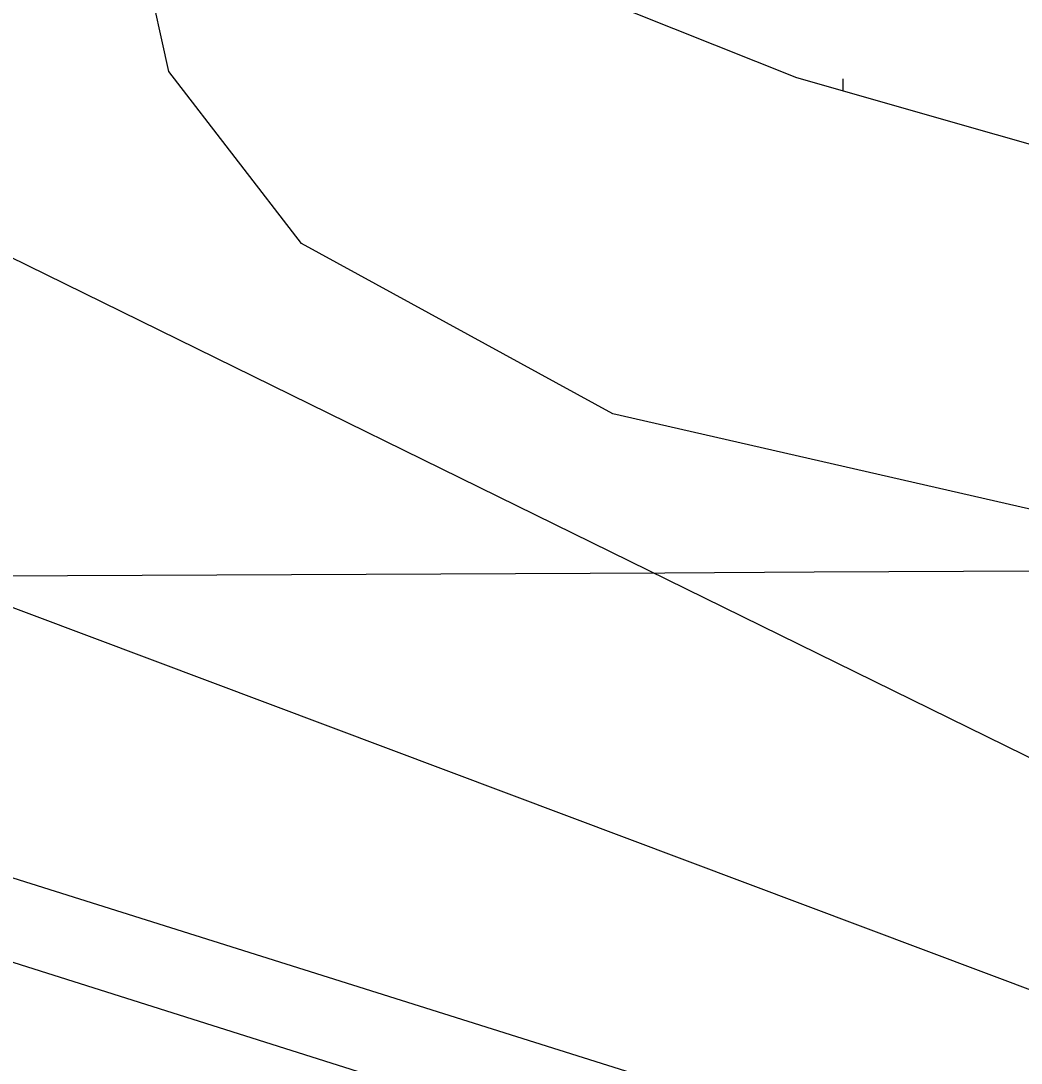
# Model space of a CAD drawing. Extents: x 3445503 to 3483459, y 540493 to 566012.
# Drawn here: x 3471949.7 to 3472087.7, y 551989.1 to 552133 of the extents above; entities that cross this region are included whole.
import ezdxf

# ---------------------------------------------------------------- set-up
doc = ezdxf.new("R2010")
doc.units = 0
for name, color, linetype in [('V-GRID-MAJR', 7, 'Continuous'), ('V-RIVR-EDGE', 7, 'Continuous'), ('V-RRAP-RVMT', 7, 'Continuous'), ('V-SITE-VEGE', 7, 'Continuous'), ('V-TOPO-DPTH', 7, 'Continuous'), ('V-TOPO-MINR', 7, 'Continuous'), ('V-WETL-SWMP', 7, 'Continuous')]:
    doc.layers.add(name, color=color, linetype=linetype)

msp = doc.modelspace()

# ---------------------------------------------------------------- linework, layer by layer
at = {"layer": 'V-GRID-MAJR'}
msp.add_spline([(3449621.526, 551946.219), (3454896.117, 551971.152), (3460170.705, 551996.853), (3465445.288, 552023.321), (3470719.8680000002, 552050.556), (3475994.444, 552078.558), (3481269.015, 552107.327), (3481269.0160000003, 552107.327)], degree=3, dxfattribs=at)
at = {"layer": 'V-RIVR-EDGE'}
msp.add_spline([(3466309.3848466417, 552621.9579710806), (3466349.703870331, 552619.4248512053), (3466382.7286882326, 552619.3431903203), (3466411.927860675, 552618.5757255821), (3466431.7444705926, 552619.221988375), (3466456.4313341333, 552621.2467355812), (3466478.3423179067, 552625.364137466), (3466500.245565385, 552626.3528723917), (3466524.236310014, 552628.0317091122), (3466536.750118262, 552627.6531342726), (3466565.613695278, 552631.7533443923), (3466586.12556452, 552632.3978880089), (3466600.729448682, 552633.7523039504), (3466616.0268729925, 552634.4097413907), (3466639.3163411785, 552633.656889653), (3466653.5691573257, 552633.621646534), (3466663.6572942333, 552636.3777557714), (3466670.958376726, 552636.70733408), (3466676.5238896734, 552638.0840993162), (3466689.3818892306, 552636.3141462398), (3466713.3709146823, 552637.2977236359), (3466728.6700581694, 552638.6504204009), (3466733.538592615, 552639.3336454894), (3466741.1864451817, 552639.3147345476), (3466744.6653205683, 552640.3490276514), (3466765.8784662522, 552643.425259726), (3466811.078918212, 552646.7898098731), (3466822.205646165, 552647.8051920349), (3466836.469636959, 552652.2891345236), (3466848.283028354, 552649.8265008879), (3466872.264317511, 552647.6814113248), (3466895.5486281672, 552644.842781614), (3466925.7906895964, 552644.0727381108), (3466966.4607813, 552642.9292772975), (3466982.79421789, 552640.8030986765), (3467002.59535522, 552635.1920275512), (3467043.595884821, 552627.0951139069), (3467061.669188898, 552625.6598966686), (3467070.7101388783, 552626.68043636), (3467078.7116382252, 552629.0940734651), (3467090.2031876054, 552637.061189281), (3467099.252733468, 552641.558025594), (3467116.301199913, 552647.425610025), (3467156.6554667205, 552659.1453062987), (3467180.3045988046, 552663.258410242), (3467190.046825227, 552666.710638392), (3467215.09593143, 552674.6442302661), (3467224.4982644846, 552681.2259849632), (3467241.911552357, 552694.0453030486), (3467256.190156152, 552704.4389497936), (3467275.6875028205, 552716.5578510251), (3467305.630931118, 552735.6035578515), (3467327.5634045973, 552748.4117012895), (3467352.2898091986, 552766.4274129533), (3467374.5759294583, 552781.6681044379), (3467388.8450777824, 552788.2378248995), (3467399.6405082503, 552795.8590302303), (3467402.78378821, 552801.7609981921), (3467413.9139545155, 552804.1668990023), (3467419.4846249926, 552807.6294422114), (3467425.4132401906, 552815.2626817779), (3467432.374429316, 552818.7217866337), (3467446.2950883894, 552824.9447370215), (3467466.1340476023, 552834.6293710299), (3467483.877773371, 552840.495236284), (3467499.17605727, 552841.5003033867), (3467510.654712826, 552844.2529742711), (3467520.049309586, 552847.7060620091), (3467524.5753718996, 552850.4759246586), (3467538.4917330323, 552854.9607267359), (3467570.8333258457, 552859.7476002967), (3467609.0837633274, 552864.1722311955), (3467645.5969120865, 552868.9487896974), (3467670.2803372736, 552869.5830182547), (3467689.7518962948, 552871.2730296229), (3467696.009230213, 552871.257557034), (3467706.087052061, 552869.8421103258), (3467716.5150823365, 552869.4686930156), (3467730.4194092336, 552869.0866798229), (3467744.6799616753, 552872.1801036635), (3467757.201506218, 552874.9301957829), (3467768.325655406, 552874.9026889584), (3467789.870098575, 552871.3730978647), (3467862.1813662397, 552872.9324518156), (3467905.6281973, 552870.0439659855), (3467943.4854469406, 552856.0450843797), (3467982.0233429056, 552836.1347793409), (3468014.6377812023, 552810.677012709), (3468040.65671139, 552789.0595045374), (3468070.1493594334, 552766.3905114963), (3468095.144311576, 552752.4234346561), (3468129.525264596, 552738.433148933), (3468159.7466959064, 552729.3199935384), (3468202.1480592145, 552725.3911974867), (3468241.4284918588, 552724.5988046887), (3468263.6742114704, 552723.5009020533), (3468284.519956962, 552718.5825114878), (3468310.5466234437, 552700.0936702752), (3468339.350029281, 552679.8598040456), (3468348.374647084, 552674.2753801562), (3468371.3078897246, 552670.0470913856), (3468394.9518642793, 552672.074417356), (3468423.1107265, 552672.3524203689), (3468450.5691718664, 552670.5463645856), (3468476.2946264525, 552670.8303847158), (3468493.331918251, 552672.17878354), (3468516.288369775, 552677.3364956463), (3468541.3426335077, 552687.3558654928), (3468560.1404229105, 552697.7383375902), (3468569.530721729, 552699.453277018), (3468577.1777147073, 552699.086736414), (3468586.549102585, 552693.1538232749), (3468603.1932065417, 552676.0787095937), (3468627.1512868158, 552664.5476191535), (3468668.5080419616, 552659.9261425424), (3468712.655289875, 552659.1217155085), (3468729.6977392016, 552662.5558923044), (3468746.743626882, 552667.3805877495), (3468759.9561328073, 552668.390812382), (3468773.149727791, 552661.7531844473), (3468796.0468677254, 552642.9244498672), (3468815.139851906, 552632.1006529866), (3468834.5778869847, 552620.2331075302), (3468847.085678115, 552617.4211250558), (3468885.6579576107, 552611.4160065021), (3468924.924636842, 552605.0615391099), (3468947.8638966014, 552603.2666579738), (3468956.9074253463, 552605.3300866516), (3468965.9595499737, 552610.869811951), (3468970.840118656, 552616.4198523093), (3468974.664044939, 552616.4103968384), (3468976.7334907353, 552609.8002757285), (3468983.642244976, 552592.0539711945), (3468990.5742081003, 552583.6936675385), (3469002.715458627, 552573.2346920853), (3469014.5168157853, 552565.9052431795), (3469022.157791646, 552563.1052949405), (3469029.1086657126, 552562.3928438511), (3469038.490368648, 552560.6314866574), (3469047.8634757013, 552555.3938328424), (3469053.7680224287, 552553.2934418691), (3469073.9245257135, 552550.8101781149), (3469091.299991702, 552548.3337910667), (3469106.580224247, 552542.0386352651), (3469126.7289912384, 552536.4267045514), (3469142.713078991, 552533.6061261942), (3469153.1385305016, 552532.1898198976), (3469162.515075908, 552528.3426847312), (3469171.8761487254, 552518.2382156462), (3469185.7598455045, 552509.5130905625), (3469208.691368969, 552504.5895424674), (3469232.6709389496, 552501.7491935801), (3469258.052202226, 552503.4245919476), (3469277.1821487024, 552507.5488705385), (3469302.5720078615, 552512.7005655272), (3469341.873930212, 552520.598914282), (3469368.302380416, 552524.0098821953), (3469396.1067362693, 552521.5077074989), (3469447.8657340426, 552506.0839237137), (3469526.008483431, 552475.9943654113), (3469583.6754662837, 552459.8607093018), (3469651.0795180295, 552445.0935033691), (3469684.7815439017, 552437.7099004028), (3469730.656625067, 552432.7296194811), (3469767.1482841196, 552428.8154364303), (3469829.708729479, 552423.4462656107), (3469847.787191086, 552424.0968263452), (3469856.8255623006, 552424.0744770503), (3469867.597783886, 552422.3096815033), (3469876.2790699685, 552418.4642655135), (3469887.7370954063, 552412.8738245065), (3469925.5952046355, 552399.2225725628), (3469955.1256745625, 552391.8492846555), (3469977.3593599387, 552385.8845667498), (3470001.330334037, 552379.5679212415), (3470024.271312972, 552378.4682994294), (3470048.2654959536, 552381.5376547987), (3470074.0072827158, 552388.4266385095), (3470084.094560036, 552390.8351180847), (3470093.829909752, 552391.5063089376), (3470109.1161594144, 552387.6445607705), (3470138.280948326, 552372.9719095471), (3470163.617513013, 552356.5705654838), (3470192.4441277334, 552345.7227001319), (3470225.456051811, 552340.4265943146), (3470241.7920671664, 552339.3433046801), (3470271.6882181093, 552339.2693800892), (3470310.9617740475, 552335.6959499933), (3470330.081405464, 552335.6486726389), (3470358.588756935, 552336.2734457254), (3470382.571765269, 552334.8236154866), (3470398.206504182, 552331.3086373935), (3470414.528766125, 552324.6632731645), (3470435.0191456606, 552316.6170752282), (3470465.5847682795, 552306.1125415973), (3470481.553383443, 552297.0346293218), (3470485.3755905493, 552296.3299145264), (3470491.6320648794, 552295.9668122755), (3470495.7976037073, 552293.5230895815), (3470499.962282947, 552290.7317372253), (3470505.8651104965, 552287.9360869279), (3470526.710855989, 552283.017696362), (3470533.314959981, 552282.6537345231), (3470539.224664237, 552282.6391215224), (3470542.35161202, 552281.9361259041), (3470544.0837432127, 552279.4984203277), (3470547.2055334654, 552276.7096467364), (3470551.369353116, 552273.5706647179), (3470557.6223890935, 552271.8170438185), (3470564.5698248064, 552269.7140740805), (3470576.390092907, 552270.0324777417), (3470585.774374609, 552269.3140095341), (3470591.329572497, 552266.5192188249), (3470613.5581003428, 552258.468722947), (3470637.518759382, 552247.9805214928), (3470666.686127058, 552234.3507592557), (3470680.9234706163, 552228.0581822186), (3470696.5547711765, 552223.1526854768), (3470705.2403551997, 552221.0454177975), (3470710.454800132, 552221.0325239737), (3470716.373959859, 552224.8418372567), (3470726.806288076, 552226.2065682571), (3470744.8873284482, 552227.9000179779), (3470772.007599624, 552229.918748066), (3470784.1763569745, 552230.5839218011), (3470792.1709796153, 552230.2165216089), (3470802.939762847, 552227.0612074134), (3470818.5822380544, 552226.6748962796), (3470830.0617531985, 552229.7751968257), (3470835.9809129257, 552233.5845101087), (3470842.5867360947, 552233.9158075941), (3470861.0085294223, 552232.8273604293), (3470874.207281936, 552228.2755104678), (3470890.1810546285, 552221.2833761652), (3470909.2989668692, 552220.5408394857), (3470935.3711915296, 552220.4763703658), (3470949.6326035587, 552223.9174238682), (3470960.7627698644, 552226.3233246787), (3470973.2774377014, 552226.2923795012), (3470997.600339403, 552221.7130227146), (3471022.2691515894, 552216.4375470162), (3471070.562167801, 552205.1939150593), (3471088.982241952, 552203.410208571), (3471111.9249400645, 552203.0058460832), (3471121.6577110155, 552202.63414795), (3471127.9124661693, 552201.5757863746), (3471132.7706855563, 552198.0874555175), (3471136.5825776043, 552193.2111847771), (3471141.449392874, 552193.1991505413), (3471145.627825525, 552195.9698727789), (3471151.191619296, 552196.651378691), (3471156.7536938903, 552196.6376252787), (3471178.2955582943, 552192.0651451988), (3471192.538918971, 552188.2059757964), (3471223.459047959, 552180.4816198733), (3471265.8406407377, 552168.5573415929), (3471314.8263375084, 552156.2691014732), (3471351.300804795, 552145.4023251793), (3471386.043140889, 552136.9732544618), (3471401.337986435, 552136.5878029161), (3471419.4112905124, 552135.1525856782), (3471433.656370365, 552131.9886755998), (3471456.2385449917, 552126.3707277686), (3471476.7409587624, 552123.1913451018), (3471490.6366897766, 552119.3330352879), (3471513.9029490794, 552109.1941826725), (3471547.945727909, 552099.0286828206), (3471579.5628353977, 552091.9978670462), (3471609.4417945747, 552084.9713492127), (3471637.2366949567, 552078.6452482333), (3471668.4958577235, 552067.4437361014), (3471684.820698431, 552061.841260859), (3471699.7636163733, 552059.718520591), (3471716.436946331, 552054.4628154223), (3471743.1820810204, 552045.3582559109), (3471759.4974662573, 552035.931854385), (3471773.3906185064, 552031.0306555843), (3471788.6674126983, 552023.3449811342), (3471808.459094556, 552013.9099837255), (3471820.614098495, 552009.0130828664), (3471825.8216667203, 552006.2191517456), (3471833.447169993, 551997.1618695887), (3471837.259921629, 551992.6332285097), (3471849.414065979, 551987.3886979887), (3471863.313235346, 551984.9209068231), (3471900.5121879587, 551985.8718198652), (3471925.883995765, 551983.723291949), (3471961.6760975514, 551978.0726797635), (3472004.068005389, 551970.3199574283), (3472058.2621299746, 551955.5854158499), (3472104.461631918, 551941.2182744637), (3472151.699724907, 551925.1104060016), (3472165.5920175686, 551919.8615775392), (3472170.7952878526, 551915.3294981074), (3472181.9056836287, 551909.7399166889), (3472191.9809267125, 551907.2815809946), (3472199.9643747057, 551902.3949951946), (3472208.994150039, 551898.8963492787), (3472220.108843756, 551895.0449161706), (3472235.3925146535, 551890.1402790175), (3472240.606959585, 551890.1273851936), (3472245.472915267, 551889.7677212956), (3472259.3703654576, 551886.604670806), (3472269.448187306, 551885.1892240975), (3472280.212672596, 551880.2957615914), (3472294.809680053, 551878.8691402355), (3472314.2752219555, 551878.1257439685), (3472330.2687651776, 551879.1290918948), (3472344.178249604, 551880.8328566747), (3472354.254352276, 551878.7221506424), (3472360.163196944, 551878.3599079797), (3472367.812768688, 551879.0362563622), (3472378.246816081, 551881.096246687), (3472386.2422983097, 551881.076476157), (3472400.490816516, 551879.3030847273), (3472427.2557217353, 551878.1940074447), (3472454.38115044, 551882.2985155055), (3472479.7598349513, 551882.9310248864), (3472504.4381026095, 551881.4794754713), (3472524.948252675, 551881.4287597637), (3472536.418312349, 551880.7051340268), (3472544.4069178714, 551877.9043261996), (3472549.2677160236, 551875.4588843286), (3472555.1774202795, 551875.4442713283), (3472570.123776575, 551874.7120497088), (3472580.207615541, 551875.7300106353), (3472593.4184022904, 551876.0449759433), (3472610.103766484, 551875.6560860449), (3472633.7443026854, 551876.2928933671), (3472647.2949828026, 551873.4783321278), (3472654.2398397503, 551870.3324734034), (3472660.149544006, 551870.3178604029), (3472666.4103162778, 551871.6929064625), (3472682.051931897, 551870.9589656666), (3472693.8790767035, 551874.0584066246), (3472707.1027572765, 551879.5878168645), (3472717.8801363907, 551879.9087992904), (3472730.733838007, 551876.4006979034), (3472741.8571276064, 551876.0255614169), (3472753.678255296, 551876.6915947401), (3472772.8142188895, 551883.249280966), (3472794.0325221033, 551888.4112910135), (3472814.549548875, 551891.1416126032), (3472833.325848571, 551892.8333431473), (3472843.4114067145, 551894.5465633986), (3472860.4572943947, 551899.3712588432), (3472888.2831399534, 551905.5598257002), (3472914.0189095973, 551910.0154017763), (3472934.187447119, 551912.3989532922), (3472958.177332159, 551913.7301603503), (3472986.3353347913, 551913.660533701), (3473020.7489521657, 551912.8801751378), (3473048.558465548, 551912.4637784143), (3473074.9877753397, 551916.2223759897), (3473094.816419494, 551921.7354540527), (3473113.957540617, 551930.3789182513), (3473134.14498908, 551940.4103223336), (3473153.2938464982, 551952.1824534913), (3473173.494188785, 551967.4283025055), (3473183.9394108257, 551974.0074784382), (3473198.201682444, 551977.7961616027), (3473219.4002151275, 551974.9626894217), (3473232.247899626, 551969.0211803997), (3473250.2988544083, 551958.5475919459), (3473256.5475924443, 551955.055822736), (3473269.4025833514, 551952.0691659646)], degree=3, dxfattribs=at)
at = {"layer": 'V-RRAP-RVMT'}
msp.add_lwpolyline([(3472327.0070000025, 551891.7850000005), (3472208.1220000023, 551911.2090000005), (3472084.3790000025, 551950.1250000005), (3472086.5030000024, 551959.3830000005), (3471939.5370000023, 552005.8660000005), (3471941.6640000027, 552014.3570000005), (3471811.0390000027, 552055.0380000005), (3471811.3790000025, 552056.5840000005), (3471663.3430000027, 552103.6430000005), (3471665.3470000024, 552110.0270000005), (3471529.5510000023, 552153.6340000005), (3471532.1750000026, 552162.4410000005), (3471390.1310000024, 552200.5940000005), (3471387.1230000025, 552193.1510000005), (3471230.6790000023, 552221.8380000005), (3471229.8860000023, 552219.7940000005), (3471107.9750000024, 552232.4610000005), (3471107.8430000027, 552234.1960000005), (3470927.1550000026, 552232.8020000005), (3470927.1250000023, 552230.3350000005), (3470810.6420000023, 552231.1480000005)], dxfattribs=at)
at = {"layer": 'V-SITE-VEGE'}
msp.add_lwpolyline([(3472327.4250000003, 551992.212), (3472257.361, 552008.113), (3472189.636, 552040.488), (3472108.015, 552061.232), (3472031.3540000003, 552078.726), (3471988.383, 552102.247), (3471970.094, 552125.963), (3471964.1180000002, 552153.069), (3471963.7090000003, 552204.901), (3471971.636, 552242.814), (3471984.59, 552269.245), (3472017.428, 552278.558), (3472056.1040000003, 552278.04), (3472116.321, 552258.772), (3472182.39, 552228.027), (3472250.109, 552196.476), (3472313.546, 552186.285), (3472379.512, 552168.705)], dxfattribs=at)
at = {"layer": 'V-TOPO-DPTH'}
msp.add_lwpolyline([(3472883.8893439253, 551963.0878233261), (3472273.0206982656, 551944.0121477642), (3472264.5140754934, 551942.8752375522), (3472255.991792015, 551942.2338769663), (3472247.4460174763, 551942.3358408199), (3472238.8845822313, 551942.9333542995), (3471737.2751738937, 552131.3424635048), (3471726.6384371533, 552133.9789427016), (3471715.985905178, 552136.5485642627), (3471705.309680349, 552139.0178993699), (3471694.617660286, 552141.4203768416), (3471690.3391117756, 552142.3606473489), (3471681.778461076, 552144.2602197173), (3471673.223068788, 552146.1829693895), (3471664.67556412, 552148.1404850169), (3471656.1333178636, 552150.1211779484), (3471647.5807906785, 552152.0501721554), (3471639.009308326, 552153.8871116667), (3471630.409393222, 552155.5859691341), (3471621.7905229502, 552157.1927719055), (3471469.081714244, 552184.3931498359)], dxfattribs=at)
at = {"layer": 'V-TOPO-MINR'}
for points in [[(3472928.22088007, 551977.2448795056), (3472256.072743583, 551955.1914395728), (3472252.712503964, 551954.6999799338), (3472249.3176766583, 551954.7888080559), (3472243.713789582, 551955.4182493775), (3472241.6303081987, 551955.8378249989), (3472237.8032061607, 551957.6823951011), (3472236.9423500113, 551958.311611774), (3472236.1129455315, 551958.9876510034), (3471761.0845473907, 552192.314320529), (3471737.793155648, 552195.1199206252), (3471714.495550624, 552197.8721380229), (3471691.188625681, 552200.544281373), (3471667.8754874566, 552203.1630420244), (3471598.773794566, 552210.8050196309), (3471540.895717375, 552217.1152197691)], [(3472883.8893439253, 551963.0878233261), (3472273.0206982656, 551944.0121477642), (3472264.5140754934, 551942.8752375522), (3472255.991792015, 551942.2338769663), (3472247.4460174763, 551942.3358408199), (3472238.8845822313, 551942.9333542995), (3471737.2751738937, 552131.3424635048), (3471726.6384371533, 552133.9789427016), (3471715.985905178, 552136.5485642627), (3471705.309680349, 552139.0178993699), (3471694.617660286, 552141.4203768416), (3471690.3391117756, 552142.3606473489), (3471681.778461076, 552144.2602197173), (3471673.223068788, 552146.1829693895), (3471664.67556412, 552148.1404850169), (3471656.1333178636, 552150.1211779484), (3471647.5807906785, 552152.0501721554), (3471639.009308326, 552153.8871116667), (3471630.409393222, 552155.5859691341), (3471621.7905229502, 552157.1927719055), (3471469.081714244, 552184.3931498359)], [(3472869.0147391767, 551941.7994424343), (3472297.889660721, 551924.7195597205), (3472279.3747228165, 551923.868466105), (3472260.8996573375, 551923.952922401), (3472242.4844004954, 551925.4407035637), (3472224.109016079, 551927.8640346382), (3471798.5972293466, 552061.9225108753), (3471785.349965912, 552065.4982800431), (3471772.178857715, 552069.3450998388), (3471759.0585196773, 552073.3726200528), (3471751.1421239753, 552075.8918678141), (3471734.1655755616, 552081.1579647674), (3471717.140530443, 552086.2577471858), (3471700.0427402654, 552091.1080578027), (3471682.896453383, 552095.7920538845), (3471623.3152428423, 552111.601147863), (3471585.760307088, 552121.2621560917), (3471548.1145886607, 552130.5425308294)]]:
    msp.add_lwpolyline(points, dxfattribs=at)
at = {"layer": 'V-WETL-SWMP'}
msp.add_line((3472063.107398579, 552123.2735191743), (3472063.107453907, 552124.9719802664), dxfattribs=at)
msp.add_lwpolyline([(3472320.447, 552007.0210000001), (3472265.343, 552026.701), (3472222.0470000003, 552054.252), (3472166.944, 552085.74), (3472111.84, 552109.356), (3472056.737, 552125.1), (3472017.377, 552140.844), (3471989.825, 552156.588), (3471966.2090000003, 552172.332), (3471958.3370000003, 552188.076), (3471966.2090000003, 552203.819), (3471974.0810000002, 552239.243), (3471981.953, 552258.9230000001), (3471993.761, 552290.411), (3472029.185, 552302.219), (3472060.673, 552302.219), (3472084.288, 552294.3470000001), (3472198.432, 552235.307), (3472340.127, 552188.076)], dxfattribs=at)

doc.saveas('drawing.dxf')
